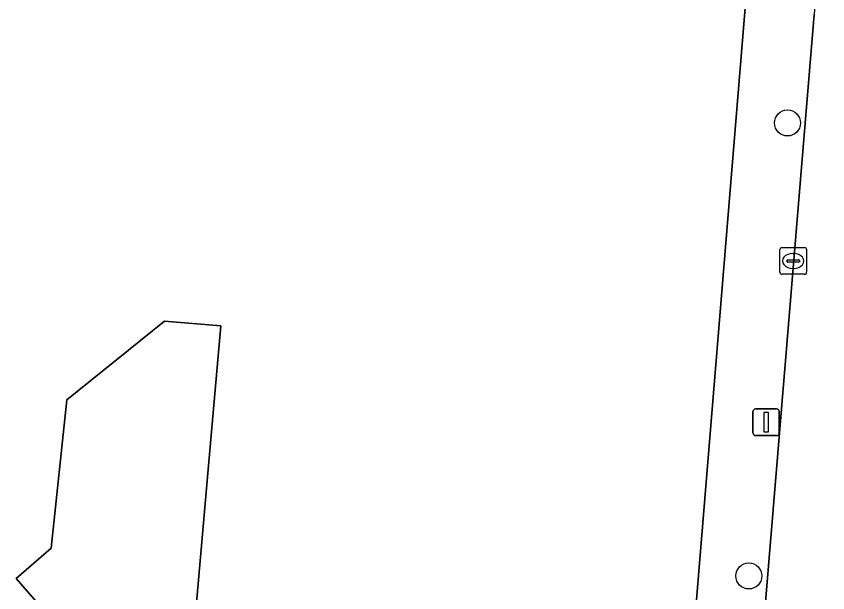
# Model space of a CAD drawing. Extents: x 157320 to 158835, y 386650 to 388491.
# Drawn here: x 158266.81 to 158297.26, y 387848.93 to 387870.56 of the extents above; entities that cross this region are included whole.
import ezdxf

# ---------------------------------------------------------------- set-up
doc = ezdxf.new("R2010")
doc.units = 0
for name, color, linetype in [('IMGEO_Boom', 7, 'Continuous'), ('IMGEO_Erf', 7, 'Continuous'), ('IMGEO_Kolk', 7, 'Continuous'), ('IMGEO_Lichtmast', 7, 'Continuous'), ('IMGEO_Pand', 7, 'Continuous'), ('IMGEO_Rijbaan_lokaal_open', 7, 'Continuous'), ('IMGEO_Voetpad_open', 7, 'Continuous')]:
    doc.layers.add(name, color=color, linetype=linetype)

msp = doc.modelspace()

# ---------------------------------------------------------------- linework, layer by layer
at = {"layer": 'IMGEO_Boom'}
for centre in [(158295.75, 387866.559), (158294.299, 387849.562)]:
    msp.add_circle(centre, 0.489, dxfattribs=at)
at = {"layer": 'IMGEO_Erf'}
for points in [[(158290.592, 387827.516), (158294.31, 387872.716)], [(158267.809, 387848.315), (158266.806, 387849.462), (158268.117, 387850.609), (158268.711, 387856.175), (158272.372, 387859.126), (158274.482, 387858.941), (158273.97, 387853.128), (158273.366, 387846.268)]]:
    msp.add_lwpolyline(points, dxfattribs=at)
at = {"layer": 'IMGEO_Kolk'}
for p, q in [((158295.465, 387860.956), (158295.465, 387861.808)), ((158295.54, 387861.882), (158296.392, 387861.882)), ((158296.466, 387861.808), (158296.466, 387860.956)), ((158295.953, 387861.662), (158295.978, 387861.662)), ((158295.724, 387861.376), (158295.724, 387861.388)), ((158296.162, 387861.339), (158295.764, 387861.339)), ((158295.767, 387861.425), (158296.165, 387861.425)), ((158296.208, 387861.388), (158296.208, 387861.376)), ((158295.976, 387861.102), (158295.951, 387861.102)), ((158296.392, 387860.882), (158295.54, 387860.882))]:
    msp.add_line(p, q, dxfattribs=at)
for points in [[(158295.465, 387860.956), (158295.465, 387861.808)], [(158295.54, 387861.882), (158296.392, 387861.882)], [(158296.466, 387861.808), (158296.466, 387860.956)], [(158296.392, 387860.882), (158295.54, 387860.882)]]:
    msp.add_lwpolyline(points, dxfattribs=at)
for centre, radius, start, end in [((158295.542, 387861.806), 0.0765, 91.552, 178.448), ((158295.542, 387861.806), 0.0765, 91.552, 178.448), ((158296.39, 387861.806), 0.0765, 1.552, 88.448), ((158296.39, 387861.806), 0.0765, 1.552, 88.448), ((158295.764, 387861.385), 0.0403, 85.8775, 175.7526), ((158295.761, 387861.375), 0.0366, 178.938, 274.7102), ((158296.165, 387861.382), 0.043, 264.8664, 352.4533), ((158296.169, 387861.387), 0.0386, 1.7309, 96.639), ((158295.542, 387860.958), 0.0765, 181.552, 268.448), ((158295.542, 387860.958), 0.0765, 181.552, 268.448), ((158296.39, 387860.958), 0.0765, 271.552, 358.448), ((158296.39, 387860.958), 0.0765, 271.552, 358.448)]:
    msp.add_arc(centre, radius, start, end, dxfattribs=at)
for centre, major_axis, ratio, start_param, end_param in [((158295.952, 387861.382), (-0.387, 0.002), 0.722429, 4.712389, 7.853982), ((158295.977, 387861.382), (-0.39, 0.002), 0.717154, 1.570796, 4.712389)]:
    msp.add_ellipse(centre, major_axis=major_axis, ratio=ratio, start_param=start_param, end_param=end_param, dxfattribs=at)
at = {"layer": 'IMGEO_Lichtmast'}
for p, q in [((158294.451, 387854.928), (158294.451, 387855.728)), ((158294.451, 387855.728), (158294.451, 387854.928)), ((158294.551, 387855.828), (158295.341, 387855.828)), ((158295.341, 387855.828), (158294.551, 387855.828)), ((158295.441, 387855.728), (158295.441, 387854.928)), ((158295.441, 387854.928), (158295.441, 387855.728)), ((158295.341, 387854.828), (158294.551, 387854.828)), ((158294.551, 387854.828), (158295.341, 387854.828))]:
    msp.add_line(p, q, dxfattribs=at)
msp.add_lwpolyline([(158294.871, 387855.703), (158295.021, 387855.703), (158295.021, 387854.953), (158294.871, 387854.953), (158294.871, 387855.703)], dxfattribs=at)
for centre, start, end in [((158294.551, 387855.728), 90, 180), ((158294.551, 387855.728), 90, 180), ((158295.341, 387855.728), 0, 90), ((158295.341, 387855.728), 360, 90), ((158294.551, 387854.928), 180, 270), ((158294.551, 387854.928), 180, 270), ((158295.341, 387854.928), 270, 0), ((158295.341, 387854.928), 270, 0)]:
    msp.add_arc(centre, 0.1, start, end, dxfattribs=at)
at = {"layer": 'IMGEO_Pand'}
msp.add_lwpolyline([(158273.366, 387846.268), (158273.97, 387853.128), (158274.482, 387858.941), (158272.372, 387859.126), (158268.711, 387856.175), (158268.117, 387850.609), (158266.806, 387849.462), (158267.809, 387848.315)], dxfattribs=at)
at = {"layer": 'IMGEO_Rijbaan_lokaal_open'}
msp.add_lwpolyline([(158299.792, 387834.262), (158299.82, 387834.611), (158300.186, 387839.182), (158300.202, 387839.387), (158302.989, 387874.251), (158297.001, 387874.417), (158296.747, 387870.629), (158292.979, 387825.182), (158292.866, 387824.601)], dxfattribs=at)
at = {"layer": 'IMGEO_Voetpad_open'}
for points in [[(158294.461, 387875.812), (158294.452, 387875.513), (158294.31, 387872.716), (158290.592, 387827.516)], [(158292.866, 387824.601), (158292.979, 387825.182), (158296.747, 387870.629)]]:
    msp.add_lwpolyline(points, dxfattribs=at)

doc.saveas('drawing.dxf')
